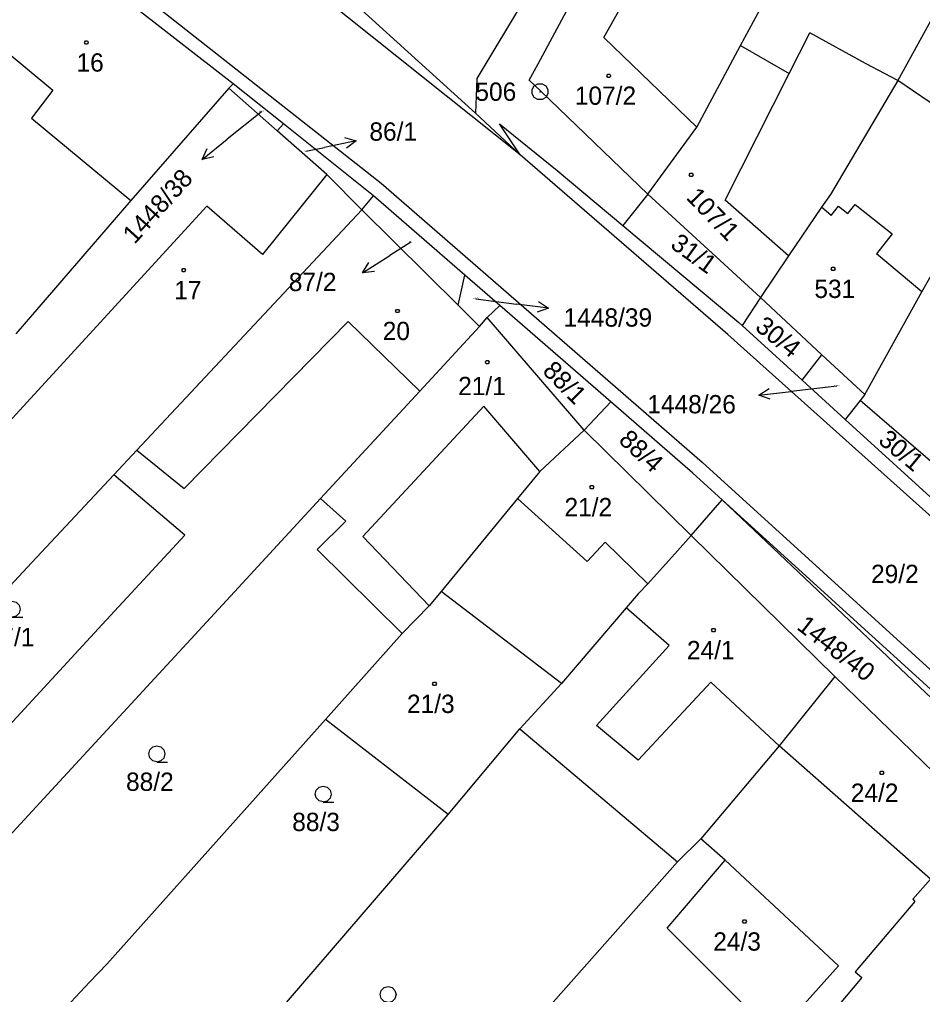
# Model space of a CAD drawing. Extents: x -580630 to -576196, y -1189024 to -1183567.
# Drawn here: x -578776.9 to -578693.1, y -1185849.8 to -1185759.3 of the extents above; entities that cross this region are included whole.
import ezdxf

# ---------------------------------------------------------------- set-up
doc = ezdxf.new("R2010")
doc.units = 0
for name, color, linetype in [('Vrstva 1', 7, 'Continuous'), ('Vrstva 16', 7, 'Continuous'), ('Vrstva 17', 7, 'Continuous'), ('Vrstva 18', 7, 'Continuous'), ('Vrstva 19', 7, 'Continuous'), ('Vrstva 24', 7, 'Continuous'), ('Vrstva 25', 7, 'Continuous'), ('Vrstva 4', 7, 'Continuous')]:
    doc.layers.add(name, color=color, linetype=linetype)

msp = doc.modelspace()

# ---------------------------------------------------------------- linework, layer by layer
at = {"layer": 'Vrstva 1'}
for p, q in [((-578697.36, -1185703.14), (-578734.45, -1185764.8)), ((-578730.42, -1185771.88), (-578770.54, -1185739.85)), ((-578684.53, -1185745.3), (-578695.36, -1185764.97)), ((-578728.76, -1185763.43), (-578719.93, -1185746.98)), ((-578709.96, -1185761.73), (-578702.1, -1185747.06)), ((-578776.14, -1185748.67), (-578743.31, -1185774.51)), ((-578757.06, -1185765.28), (-578776.93, -1185749.76)), ((-578734.57, -1185768.01), (-578746.14, -1185757.53)), ((-578705.44, -1185764.32), (-578703.53, -1185760.57)), ((-578698.38, -1185763.39), (-578703.53, -1185760.57)), ((-578714.01, -1185769.31), (-578709.96, -1185761.73)), ((-578709.96, -1185761.73), (-578705.44, -1185764.32)), ((-578729.58, -1185764.95), (-578728.76, -1185763.43)), ((-578695.36, -1185764.97), (-578698.38, -1185763.39)), ((-578734.45, -1185764.8), (-578734.57, -1185768.01)), ((-578728.51, -1185765.98), (-578729.58, -1185764.95)), ((-578695.36, -1185764.97), (-578701.62, -1185775.55)), ((-578685.74, -1185771.55), (-578695.36, -1185764.97)), ((-578757.45, -1185765.7), (-578766.54, -1185776.11)), ((-578757.45, -1185765.7), (-578757.06, -1185765.28)), ((-578752.97, -1185769.65), (-578757.45, -1185765.7)), ((-578752.38, -1185769.02), (-578757.06, -1185765.28)), ((-578718.57, -1185775.53), (-578728.51, -1185765.98)), ((-578734.57, -1185768.01), (-578730.42, -1185771.88)), ((-578752.97, -1185769.65), (-578752.38, -1185769.02)), ((-578748.36, -1185773.72), (-578752.97, -1185769.65)), ((-578744.02, -1185775.7), (-578752.38, -1185769.02)), ((-578730.42, -1185771.88), (-578732.34, -1185769)), ((-578732.34, -1185769), (-578726.98, -1185773.35)), ((-578718.57, -1185775.53), (-578714.01, -1185769.31)), ((-578711.13, -1185788.55), (-578730.42, -1185771.88)), ((-578745.12, -1185776.98), (-578748.36, -1185773.72)), ((-578726.98, -1185773.35), (-578720.88, -1185778.44)), ((-578743.31, -1185774.51), (-578713.52, -1185800.41)), ((-578745.12, -1185776.98), (-578744.02, -1185775.7)), ((-578735.55, -1185783.05), (-578744.02, -1185775.7)), ((-578718.57, -1185775.53), (-578720.88, -1185778.44)), ((-578708.11, -1185785.11), (-578718.57, -1185775.53)), ((-578701.62, -1185775.55), (-578702.46, -1185776.75)), ((-578766.54, -1185776.11), (-578777.22, -1185788.5)), ((-578702.46, -1185776.75), (-578705.51, -1185781.25)), ((-578745.12, -1185776.98), (-578765.99, -1185799.3)), ((-578736.18, -1185785.84), (-578745.12, -1185776.98)), ((-578720.88, -1185778.44), (-578710.13, -1185787.43)), ((-578693.15, -1185784.61), (-578689.66, -1185778.46)), ((-578705.51, -1185781.25), (-578708.11, -1185785.11)), ((-578736.18, -1185785.84), (-578735.55, -1185783.05)), ((-578732.32, -1185785.86), (-578735.55, -1185783.05)), ((-578698.44, -1185794.14), (-578693.15, -1185784.61)), ((-578734.19, -1185787.82), (-578736.18, -1185785.84)), ((-578733.47, -1185786.99), (-578732.32, -1185785.86)), ((-578722.01, -1185794.81), (-578732.32, -1185785.86)), ((-578708.11, -1185785.11), (-578709.8, -1185787.73)), ((-578708.11, -1185785.11), (-578702.41, -1185790.45)), ((-578734.19, -1185787.82), (-578733.47, -1185786.99)), ((-578724.48, -1185797.45), (-578733.47, -1185786.99)), ((-578710.13, -1185787.43), (-578709.8, -1185787.73)), ((-578709.8, -1185787.73), (-578704.25, -1185792.79)), ((-578734.19, -1185787.82), (-578739.72, -1185793.81)), ((-578690.31, -1185807.22), (-578711.13, -1185788.55)), ((-578704.25, -1185792.79), (-578702.41, -1185790.45)), ((-578702.41, -1185790.45), (-578698.44, -1185794.14)), ((-578704.25, -1185792.79), (-578700.25, -1185796.44)), ((-578739.72, -1185793.81), (-578748.94, -1185803.79)), ((-578724.48, -1185797.45), (-578722.01, -1185794.81)), ((-578714.39, -1185801.43), (-578722.01, -1185794.81)), ((-578698.87, -1185794.67), (-578700.25, -1185796.44)), ((-578698.44, -1185794.14), (-578698.87, -1185794.67)), ((-578687.84, -1185804.22), (-578698.87, -1185794.67)), ((-578700.25, -1185796.44), (-578689.54, -1185806.21)), ((-578724.48, -1185797.45), (-578728.58, -1185801.27)), ((-578714.54, -1185807.23), (-578724.48, -1185797.45)), ((-578765.99, -1185799.3), (-578768.13, -1185801.59)), ((-578713.52, -1185800.41), (-578660.46, -1185848.7)), ((-578728.58, -1185801.27), (-578730.66, -1185803.79)), ((-578768.13, -1185801.59), (-578775.73, -1185809.71)), ((-578761.55, -1185807.2), (-578768.13, -1185801.59)), ((-578711.68, -1185803.9), (-578714.39, -1185801.43)), ((-578748.94, -1185803.79), (-578757.29, -1185812.84)), ((-578746.6, -1185805.9), (-578748.94, -1185803.79)), ((-578730.66, -1185803.79), (-578737.76, -1185812.4)), ((-578714.54, -1185807.23), (-578711.68, -1185803.9)), ((-578668.35, -1185843.29), (-578711.68, -1185803.9)), ((-578684.04, -1185830.1), (-578711.68, -1185803.9)), ((-578746.6, -1185805.9), (-578749.25, -1185808.53)), ((-578769.21, -1185815.48), (-578761.55, -1185807.2)), ((-578714.54, -1185807.23), (-578715.82, -1185808.63)), ((-578714.54, -1185807.23), (-578701.22, -1185820.29)), ((-578749.25, -1185808.53), (-578741.37, -1185816.31)), ((-578715.82, -1185808.63), (-578718.57, -1185811.7)), ((-578775.73, -1185809.71), (-578777.8, -1185811.93)), ((-578718.57, -1185811.7), (-578719.46, -1185812.62)), ((-578757.29, -1185812.84), (-578773.91, -1185830.84)), ((-578737.76, -1185812.4), (-578738.85, -1185813.73)), ((-578726.58, -1185820.95), (-578737.76, -1185812.4)), ((-578719.46, -1185812.62), (-578720.58, -1185813.93)), ((-578738.85, -1185813.73), (-578741.37, -1185816.31)), ((-578720.58, -1185813.93), (-578726.58, -1185820.95)), ((-578779.07, -1185826.15), (-578769.21, -1185815.48)), ((-578741.37, -1185816.31), (-578748.49, -1185824.28)), ((-578701.22, -1185820.29), (-578706.39, -1185826.74)), ((-578701.22, -1185820.29), (-578687.52, -1185833.62)), ((-578730.44, -1185825.16), (-578726.58, -1185820.95)), ((-578748.49, -1185824.28), (-578768.77, -1185846.99)), ((-578738.89, -1185831.72), (-578748.49, -1185824.28)), ((-578737.1, -1185833.11), (-578730.44, -1185825.16)), ((-578730.44, -1185825.16), (-578715.81, -1185837.51)), ((-578706.39, -1185826.74), (-578713.66, -1185835.36)), ((-578773.91, -1185830.84), (-578780.09, -1185837.53)), ((-578737.1, -1185833.11), (-578738.89, -1185831.72)), ((-578764.13, -1185864.5), (-578737.1, -1185833.11)), ((-578713.66, -1185835.36), (-578715.81, -1185837.51)), ((-578711.38, -1185837.34), (-578713.66, -1185835.36)), ((-578715.81, -1185837.51), (-578754.08, -1185880.68)), ((-578716.76, -1185843.67), (-578711.38, -1185837.34)), ((-578711.38, -1185837.34), (-578700.88, -1185847.17)), ((-578692.34, -1185839.12), (-578693.98, -1185840.96)), ((-578693.98, -1185840.96), (-578693.78, -1185841.2)), ((-578693.78, -1185841.2), (-578699.31, -1185847.73)), ((-578706.73, -1185853.7), (-578716.76, -1185843.67)), ((-578768.77, -1185846.99), (-578770.38, -1185848.69)), ((-578700.88, -1185847.17), (-578706.73, -1185853.7)), ((-578698.7, -1185848.23), (-578703.01, -1185853.33)), ((-578699.31, -1185847.73), (-578698.7, -1185848.23)), ((-578770.38, -1185848.69), (-578777.42, -1185856.13))]:
    msp.add_line(p, q, dxfattribs=at)
at = {"layer": 'Vrstva 16'}
for p, q in [((-578754.42, -1185767.89), (-578757.6, -1185770.44)), ((-578759.94, -1185772.318), (-578757.6, -1185770.44)), ((-578750.3, -1185771.55), (-578748.59, -1185771.19)), ((-578745.654, -1185770.572), (-578748.59, -1185771.19)), ((-578740.57, -1185779.99), (-578742.52, -1185781.22)), ((-578745.053, -1185782.827), (-578742.52, -1185781.22)), ((-578734.53, -1185785.25), (-578730.75, -1185785.74)), ((-578727.775, -1185786.127), (-578730.75, -1185785.74)), ((-578708.25, -1185794.182), (-578705.27, -1185793.84)), ((-578701.02, -1185793.35), (-578705.27, -1185793.84))]:
    msp.add_line(p, q, dxfattribs=at)
for points in [[(-578746.736, -1185770.288), (-578745.654, -1185770.572), (-578746.53, -1185771.267)], [(-578758.847, -1185772.082), (-578759.94, -1185772.318), (-578759.473, -1185771.302)], [(-578743.941, -1185782.713), (-578745.053, -1185782.827), (-578744.477, -1185781.869)], [(-578728.702, -1185785.502), (-578727.775, -1185786.127), (-578728.831, -1185786.494)], [(-578707.2, -1185794.565), (-578708.25, -1185794.182), (-578707.314, -1185793.571)]]:
    msp.add_lwpolyline(points, dxfattribs=at)
at = {"layer": 'Vrstva 24'}
msp.add_line((-578728.63, -1185766.02), (-578728.53, -1185766.02), dxfattribs=at)
msp.add_lwpolyline([(-578728.39, -1185765.3), (-578728.05, -1185765.49), (-578727.86, -1185765.83), (-578727.86, -1185766.22), (-578728.05, -1185766.56), (-578728.39, -1185766.75), (-578728.78, -1185766.75), (-578729.12, -1185766.56), (-578729.31, -1185766.22), (-578729.31, -1185765.83), (-578729.12, -1185765.49), (-578728.78, -1185765.3)], close=True, dxfattribs=at)
at = {"layer": 'Vrstva 25'}
for points in [[(-578770.59, -1185761.31), (-578770.5, -1185761.46), (-578770.59, -1185761.61), (-578770.77, -1185761.61), (-578770.86, -1185761.46), (-578770.77, -1185761.31)], [(-578722.11, -1185764.39), (-578722.02, -1185764.54), (-578722.11, -1185764.69), (-578722.29, -1185764.69), (-578722.38, -1185764.54), (-578722.29, -1185764.39)], [(-578714.45, -1185773.58), (-578714.36, -1185773.73), (-578714.45, -1185773.88), (-578714.63, -1185773.88), (-578714.72, -1185773.73), (-578714.63, -1185773.58)], [(-578701.28, -1185782.32), (-578701.19, -1185782.47), (-578701.28, -1185782.62), (-578701.46, -1185782.62), (-578701.55, -1185782.47), (-578701.46, -1185782.32)], [(-578761.56, -1185782.44), (-578761.47, -1185782.59), (-578761.56, -1185782.74), (-578761.74, -1185782.74), (-578761.83, -1185782.59), (-578761.74, -1185782.44)], [(-578741.72, -1185786.23), (-578741.63, -1185786.38), (-578741.72, -1185786.53), (-578741.9, -1185786.53), (-578741.99, -1185786.38), (-578741.9, -1185786.23)], [(-578733.38, -1185790.97), (-578733.29, -1185791.12), (-578733.38, -1185791.27), (-578733.56, -1185791.27), (-578733.65, -1185791.12), (-578733.56, -1185790.97)], [(-578723.67, -1185802.58), (-578723.58, -1185802.73), (-578723.67, -1185802.88), (-578723.85, -1185802.88), (-578723.94, -1185802.73), (-578723.85, -1185802.58)], [(-578712.38, -1185815.85), (-578712.29, -1185816), (-578712.38, -1185816.15), (-578712.56, -1185816.15), (-578712.65, -1185816), (-578712.56, -1185815.85)], [(-578738.28, -1185820.84), (-578738.19, -1185820.99), (-578738.28, -1185821.14), (-578738.46, -1185821.14), (-578738.55, -1185820.99), (-578738.46, -1185820.84)], [(-578696.75, -1185829.09), (-578696.66, -1185829.24), (-578696.75, -1185829.39), (-578696.93, -1185829.39), (-578697.02, -1185829.24), (-578696.93, -1185829.09)], [(-578709.5, -1185842.9), (-578709.41, -1185843.05), (-578709.5, -1185843.2), (-578709.68, -1185843.2), (-578709.77, -1185843.05), (-578709.68, -1185842.9)]]:
    msp.add_lwpolyline(points, close=True, dxfattribs=at)
for points in [[(-578777.55, -1185814.79), (-578777.93, -1185814.69), (-578778.2, -1185814.42), (-578778.3, -1185814.05), (-578778.2, -1185813.68), (-578777.93, -1185813.41), (-578777.56, -1185813.31), (-578777.19, -1185813.41), (-578776.92, -1185813.68), (-578776.82, -1185814.06), (-578776.92, -1185814.44), (-578777.19, -1185814.71), (-578777.57, -1185814.81), (-578776.57, -1185814.81)], [(-578764.13, -1185828.22), (-578764.51, -1185828.12), (-578764.78, -1185827.85), (-578764.88, -1185827.48), (-578764.78, -1185827.11), (-578764.51, -1185826.84), (-578764.14, -1185826.74), (-578763.77, -1185826.84), (-578763.5, -1185827.11), (-578763.4, -1185827.49), (-578763.5, -1185827.87), (-578763.77, -1185828.14), (-578764.15, -1185828.24), (-578763.15, -1185828.24)], [(-578748.69, -1185831.95), (-578749.07, -1185831.85), (-578749.34, -1185831.58), (-578749.44, -1185831.21), (-578749.34, -1185830.84), (-578749.07, -1185830.57), (-578748.7, -1185830.47), (-578748.33, -1185830.57), (-578748.06, -1185830.84), (-578747.96, -1185831.22), (-578748.06, -1185831.6), (-578748.33, -1185831.87), (-578748.71, -1185831.97), (-578747.71, -1185831.97)], [(-578742.67, -1185850.56), (-578743.05, -1185850.46), (-578743.32, -1185850.19), (-578743.42, -1185849.82), (-578743.32, -1185849.45), (-578743.05, -1185849.18), (-578742.68, -1185849.08), (-578742.31, -1185849.18), (-578742.04, -1185849.45), (-578741.94, -1185849.83), (-578742.04, -1185850.21), (-578742.31, -1185850.48), (-578742.69, -1185850.58), (-578741.69, -1185850.58)]]:
    msp.add_lwpolyline(points, dxfattribs=at)
at = {"layer": 'Vrstva 4'}
for p, q in [((-578722.66, -1185760.99), (-578716.14, -1185749.38)), ((-578714.01, -1185769.31), (-578722.66, -1185760.99)), ((-578778.96, -1185761.59), (-578773.8, -1185765.87)), ((-578711.38, -1185776.08), (-578705.44, -1185764.32)), ((-578773.8, -1185765.87), (-578775.76, -1185768.49)), ((-578775.76, -1185768.49), (-578766.54, -1185776.11)), ((-578748.36, -1185773.72), (-578754.32, -1185781.12)), ((-578780.54, -1185799.59), (-578759.5, -1185776.64)), ((-578754.32, -1185781.12), (-578759.5, -1185776.64)), ((-578705.51, -1185781.25), (-578711.38, -1185776.08)), ((-578701.55, -1185777.51), (-578702.46, -1185776.75)), ((-578701.55, -1185777.51), (-578700.87, -1185776.65)), ((-578700.87, -1185776.65), (-578700.01, -1185777.34)), ((-578700.01, -1185777.34), (-578699.32, -1185776.48)), ((-578699.32, -1185776.48), (-578695.88, -1185779.21)), ((-578695.88, -1185779.21), (-578697.35, -1185781.06)), ((-578693.15, -1185784.61), (-578697.35, -1185781.06)), ((-578761.61, -1185802.85), (-578746.39, -1185787.35)), ((-578746.39, -1185787.35), (-578739.72, -1185793.81)), ((-578733.8, -1185795.21), (-578745.03, -1185807.32)), ((-578728.58, -1185801.27), (-578733.8, -1185795.21)), ((-578765.99, -1185799.3), (-578761.61, -1185802.85)), ((-578730.66, -1185803.79), (-578724.21, -1185809.62)), ((-578738.85, -1185813.73), (-578745.03, -1185807.32)), ((-578724.21, -1185809.62), (-578722.53, -1185807.82)), ((-578722.53, -1185807.82), (-578718.57, -1185811.7)), ((-578716.6, -1185817.44), (-578720.58, -1185813.93)), ((-578723.34, -1185824.84), (-578716.6, -1185817.44)), ((-578712.71, -1185820.82), (-578719.45, -1185828.08)), ((-578706.39, -1185826.74), (-578712.71, -1185820.82)), ((-578719.45, -1185828.08), (-578723.34, -1185824.84)), ((-578692.34, -1185839.12), (-578706.39, -1185826.74))]:
    msp.add_line(p, q, dxfattribs=at)

# ---------------------------------------------------------------- texts
at = {"layer": 'Vrstva 16'}
for s, p in [('86/1', (-578744.413, -1185770.57)), ('87/2', (-578751.896, -1185784.53)), ('1448/39', (-578726.387, -1185787.83)), ('1448/26', (-578718.616, -1185795.88)), ('29/2', (-578697.85, -1185811.63))]:
    msp.add_text(s, height=1.7, dxfattribs=at).set_placement(p)
msp.add_text('1448/38', height=1.7, rotation=47.78468, dxfattribs=at).set_placement((-578766.209, -1185780.249))
at = {"layer": 'Vrstva 17'}
msp.add_text('506', height=1.7, dxfattribs=at).set_placement((-578734.574, -1185766.87))
at = {"layer": 'Vrstva 18'}
for s, height, p in [('1448/38', 0.1, (-578754.69, -1185767.89)), ('86/1', 0.1, (-578750.443, -1185771.55)), ('87/2', 0.1, (-578740.735, -1185779.99)), ('1448/39', 0.1, (-578734.799, -1185785.25)), ('1448/26', 0.1, (-578701.288, -1185793.35)), ('87/1', 1.7, (-578779.932, -1185817.49)), ('88/2', 1.7, (-578767.001, -1185830.92)), ('88/3', 1.7, (-578751.574, -1185834.65))]:
    msp.add_text(s, height=height, dxfattribs=at).set_placement(p)
for s, rotation, p in [('31/1', 324.17952, (-578716.581, -1185780.431)), ('30/4', 321.14284, (-578708.715, -1185788.047)), ('88/1', 314.66842, (-578728.432, -1185792.038)), ('88/4', 317.18944, (-578721.372, -1185798.489)), ('30/1', 320.3407, (-578697.282, -1185798.558)), ('1448/40', 322.23146, (-578704.841, -1185815.843))]:
    msp.add_text(s, height=1.7, rotation=rotation, dxfattribs=at).set_placement(p)
at = {"layer": 'Vrstva 19'}
for s, p in [('16', (-578771.597, -1185764.16)), ('107/2', (-578725.345, -1185767.24)), ('17', (-578762.527, -1185785.29)), ('531', (-578703.11, -1185785.17)), ('20', (-578743.175, -1185789.08)), ('21/1', (-578736.171, -1185794.19)), ('21/2', (-578726.303, -1185805.43)), ('24/1', (-578714.939, -1185818.7)), ('21/3', (-578740.927, -1185823.69)), ('24/2', (-578699.731, -1185831.94)), ('24/3', (-578712.495, -1185845.75))]:
    msp.add_text(s, height=1.7, dxfattribs=at).set_placement(p)
msp.add_text('107/1', height=1.7, rotation=313.98087, dxfattribs=at).set_placement((-578715.091, -1185775.91))

doc.saveas('drawing.dxf')
